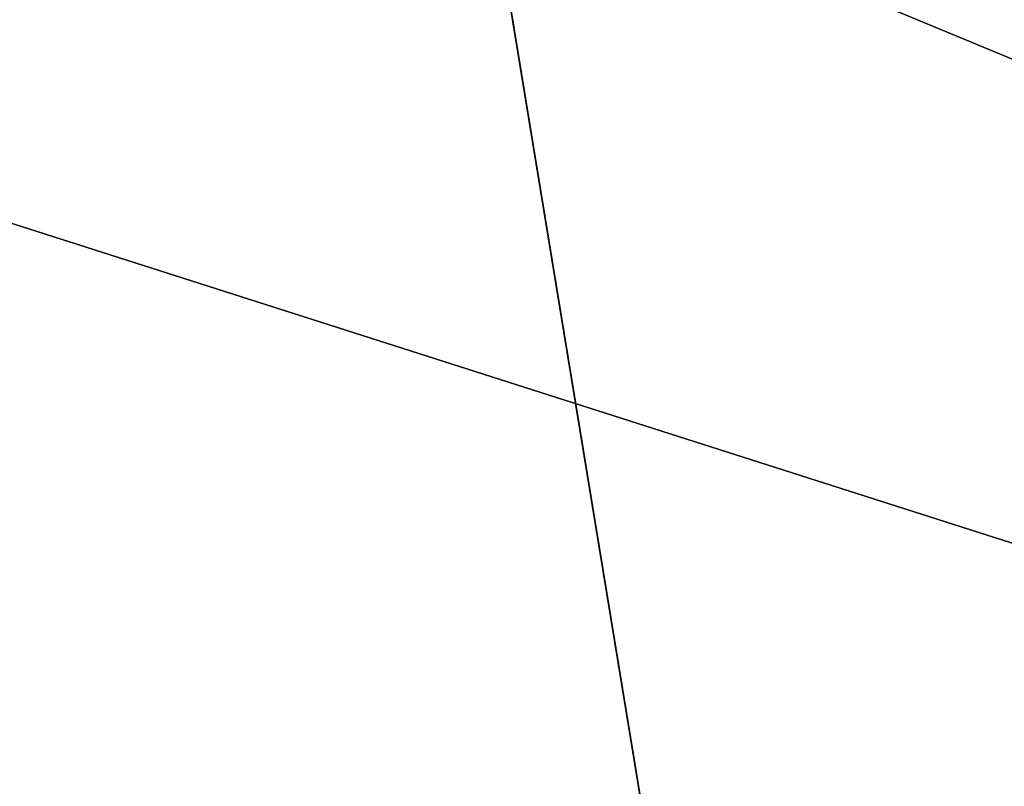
# Model space of a CAD drawing. Extents: x -200 to 200, y -434 to 356.
# Tile 1010 of 1056: x -95.031 to -94.644, y 277.692 to 277.993. Entities that reach past the tile are written whole.
import ezdxf

# ---------------------------------------------------------------- set-up
doc = ezdxf.new("R2010")
doc.units = 0
doc.header["$LTSCALE"] = 52.148148
for name, color, linetype in [('1681', 7, 'CONTINUOUS'), ('1690', 7, 'CONTINUOUS'), ('740', 7, 'CONTINUOUS'), ('805', 7, 'CONTINUOUS'), ('806', 7, 'CONTINUOUS'), ('808', 7, 'CONTINUOUS'), ('826', 7, 'CONTINUOUS')]:
    doc.layers.add(name, color=color, linetype=linetype)

msp = doc.modelspace()

# ---------------------------------------------------------------- linework, layer by layer
at = {"layer": '1681', "color": 7, "linetype": 'CONTINUOUS'}
for points in [[(-95.01546, 279.0766, 68.65), (-89.72199, 274.16569, 68.55), (-94.96826, 279.16397, 68.55), (-95.01546, 279.0766, 68.65)], [(-95.01546, 279.0766, 68.65), (-89.80289, 274.10794, 68.65), (-89.72199, 274.16569, 68.55), (-95.01546, 279.0766, 68.65)]]:
    msp.add_3dface(points, dxfattribs=at)
at = {"layer": '1690', "color": 7, "linetype": 'CONTINUOUS'}
msp.add_3dface([(-94.70438, 277.1828, 68.65), (-100, 278.85832, 68.65), (-95.48542, 274.72466, 68.55), (-94.70438, 277.1828, 68.65)], dxfattribs=at)
at = {"layer": '740', "color": 7, "linetype": 'CONTINUOUS'}
for points in [[(160, 279.22728, 9.91066), (-160, 279.22728, 9.91066), (-160, 275.39985, 6.85839), (160, 279.22728, 9.91066)], [(160, 275.39985, 6.85839), (160, 279.22728, 9.91066), (-160, 275.39985, 6.85839), (160, 275.39985, 6.85839)], [(160, 275.39985, -6.85839), (-160, 275.39985, -6.85839), (-160, 279.22728, -9.91066), (160, 275.39985, -6.85839)], [(160, 279.22728, -9.91066), (160, 275.39985, -6.85839), (-160, 279.22728, -9.91066), (160, 279.22728, -9.91066)]]:
    msp.add_3dface(points, dxfattribs=at)
at = {"layer": '805', "color": 7, "linetype": 'CONTINUOUS'}
for points in [[(-95.01546, 279.0766, 68.65), (-100, 278.85832, 68.65), (-94.70438, 277.1828, 68.65), (-95.01546, 279.0766, 68.65)], [(-92.13736, 274.86924, 68.65), (-95.01546, 279.0766, 68.65), (-94.70438, 277.1828, 68.65), (-92.13736, 274.86924, 68.65)], [(-89.80289, 274.10794, 68.65), (-95.01546, 279.0766, 68.65), (-92.13736, 274.86924, 68.65), (-89.80289, 274.10794, 68.65)]]:
    msp.add_3dface(points, dxfattribs=at)
at = {"layer": '806', "color": 7, "linetype": 'CONTINUOUS'}
msp.add_3dface([(-106.76847, 276.71304, 15.65), (-100, 279.5, 15.65), (-93.49431, 276.93976, 15.65), (-106.76847, 276.71304, 15.65)], dxfattribs=at)
at = {"layer": '808', "color": 7, "linetype": 'CONTINUOUS'}
for points in [[(-94.96826, 279.16397, 68.55), (-89.72199, 274.16569, 68.55), (-94.85092, 279.09874, 51.65), (-94.96826, 279.16397, 68.55)], [(-94.85092, 279.09874, 51.65), (-89.72199, 274.16569, 68.55), (-94.85092, 279.09874, 30.15), (-94.85092, 279.09874, 51.65)], [(-94.85092, 279.09874, 30.15), (-89.72199, 274.16569, 68.55), (-93.70065, 278.36509, 16.65), (-94.85092, 279.09874, 30.15)]]:
    msp.add_3dface(points, dxfattribs=at)
at = {"layer": '826', "color": 7, "linetype": 'CONTINUOUS'}
for points in [[(-92.66656, 277.15645, 15.94289), (-100, 279.5, 15.65), (-100, 280.20711, 15.94289), (-92.66656, 277.15645, 15.94289)], [(-93.70065, 278.36509, 16.65), (-92.66656, 277.15645, 15.94289), (-100, 280.20711, 15.94289), (-93.70065, 278.36509, 16.65)], [(-93.49431, 276.93976, 15.65), (-100, 279.5, 15.65), (-92.66656, 277.15645, 15.94289), (-93.49431, 276.93976, 15.65)]]:
    msp.add_3dface(points, dxfattribs=at)

doc.saveas('drawing.dxf')
